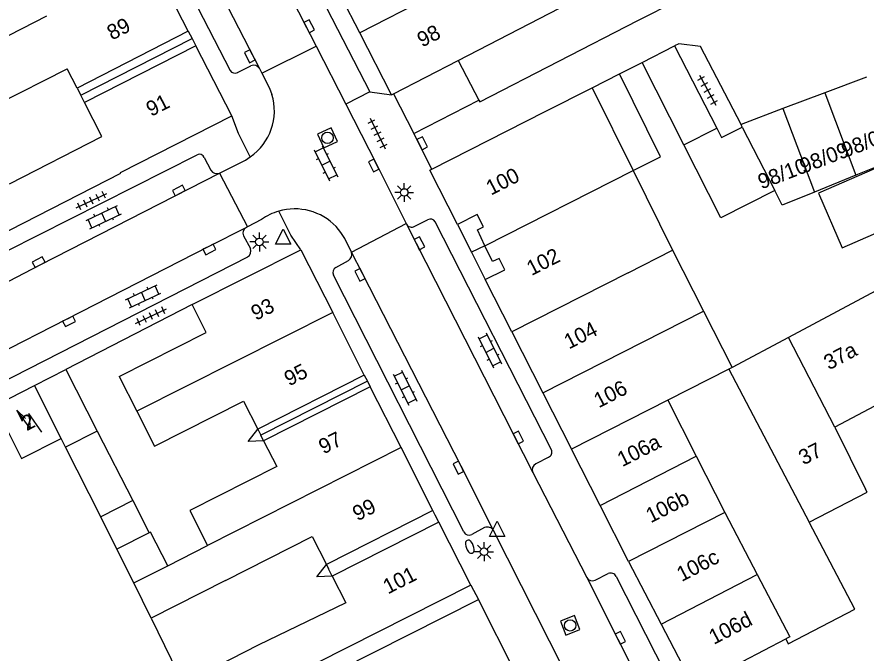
# Model space of a CAD drawing. Extents: x 132998 to 136004, y 396998 to 398512.
# Drawn here: x 133527.5 to 133583.7, y 398365.1 to 398407.2 of the extents above; entities that cross this region are included whole.
import ezdxf

# ---------------------------------------------------------------- set-up
doc = ezdxf.new("R2010")
doc.units = 0
for name, color, linetype in [('gg-afsc-erfafscheiding', 7, 'Continuous'), ('gg-afsc-muur', 7, 'Continuous'), ('gg-anno-huisnummerreeks BGT', 7, 'Continuous'), ('gg-bbg-bijgebouw', 7, 'Continuous'), ('gg-bbg-gedigitaliseerde bebouwing', 7, 'Continuous'), ('gg-bbg-gedigitaliseerde bebouwing onder overbouw', 7, 'Continuous'), ('gg-bbg-gedigitaliseerde bijgebouw', 7, 'Continuous'), ('gg-bbg-gedigitaliseerde overbouw', 7, 'Continuous'), ('gg-bbg-hoofdgebouw', 7, 'Continuous'), ('gg-bbg-luifel en loopbrug', 7, 'Continuous'), ('gg-bbg-onder overbouw', 7, 'Continuous'), ('gg-bbg-pand overbouw', 7, 'Continuous'), ('gg-bbg-tussenscheiding', 7, 'Continuous'), ('gg-bbg-tussenscheiding niveau 01', 7, 'Continuous'), ('gg-knt-verharding', 7, 'Continuous'), ('gg-knt-verharding nz', 7, 'Continuous'), ('gt-grn-weggrens', 7, 'Continuous'), ('gt-symb-brandkraan', 7, 'Continuous'), ('gt-symb-klinker verharding', 7, 'Continuous'), ('gt-symb-kolk', 7, 'Continuous'), ('gt-symb-lichtmast', 7, 'Continuous'), ('gt-symb-rioolschacht', 7, 'Continuous'), ('gt-symb-tegel verharding', 7, 'Continuous'), ('gt-symb-trafo symbool', 7, 'Continuous'), ('gt-symb-waterafsluiter', 7, 'Continuous')]:
    doc.layers.add(name, color=color, linetype=linetype)

# ---------------------------------------------------------------- blocks, each defined once
blk = doc.blocks.new('gt0-RS')
at = {"layer": 'gt-symb-rioolschacht'}
blk.add_lwpolyline([(-0.5, -0.5), (0.5, -0.5), (0.5, 0.5), (-0.5, 0.5)], close=True, dxfattribs=at)
blk.add_circle((0, 0), 0.375, dxfattribs=at)
blk = doc.blocks.new('gt0-KOLK')
at = {"layer": 'gt-symb-kolk'}
blk.add_lwpolyline([(0, 0), (0.375, 0), (0.375, 0.4), (-0.375, 0.4), (-0.375, 0), (0, 0)], dxfattribs=at)
blk = doc.blocks.new('gt0-BR')
at = {"layer": 'gt-symb-brandkraan'}
for centre, radius, start, end in [((-0.244, 0), 0.206, 107.5669, 252.4331), ((0.599, -2.664), 3, 106.892, 107.5669), ((0, -0.691), 0.938, 73.108, 106.892), ((-0.599, -2.664), 3, 72.4331, 73.108), ((0.244, 0), 0.206, 287.567, 72.4331), ((0.599, 2.664), 3, 252.4331, 253.108), ((0, 0.691), 0.938, 253.108, 286.8921), ((-0.599, 2.664), 3, 286.8921, 287.567)]:
    blk.add_arc(centre, radius, start, end, dxfattribs=at)
blk = doc.blocks.new('gt0-LMAST')
at = {"layer": 'gt-symb-lichtmast'}
for p, q in [((-0.005, 0.246), (-0.005, 0.621)), ((-0.182, 0.173), (-0.447, 0.438)), ((0.172, 0.173), (0.437, 0.438)), ((-0.255, -0.004), (-0.63, -0.004)), ((-0.182, -0.181), (-0.447, -0.446)), ((-0.005, -0.254), (-0.005, -0.629)), ((0.437, -0.446), (0.172, -0.181)), ((0.245, -0.004), (0.62, -0.004))]:
    blk.add_line(p, q, dxfattribs=at)
blk.add_circle((-0.005, -0.004), 0.25, dxfattribs=at)
blk = doc.blocks.new('gt0-WAFSL')
at = {"layer": 'gt-symb-waterafsluiter'}
for p, q in [((-0.5, -0.333), (0, 0.667)), ((0, 0.667), (0.5, -0.333)), ((0.5, -0.333), (-0.5, -0.333))]:
    blk.add_line(p, q, dxfattribs=at)
blk = doc.blocks.new('gt0-TEG1')
at = {"layer": 'gt-symb-tegel verharding'}
for p, q in [((-1.125, 0), (1.125, 0)), ((-0.9, -0.25), (-0.9, 0.25)), ((-0.45, -0.25), (-0.45, 0.25)), ((0, -0.25), (0, 0.25)), ((0.45, -0.25), (0.45, 0.25)), ((0.9, -0.25), (0.9, 0.25))]:
    blk.add_line(p, q, dxfattribs=at)
blk = doc.blocks.new('gt0-KL1')
at = {"layer": 'gt-symb-klinker verharding'}
for p, q in [((-1.15, 0.3), (1.15, 0.3)), ((-1, -0.3), (-1, 0.3)), ((-0.5, 0.3), (-0.5, 0.45)), ((0, -0.3), (0, 0.3)), ((0.5, 0.3), (0.5, 0.45)), ((1, -0.3), (1, 0.3)), ((-1.15, -0.3), (1.15, -0.3)), ((-0.5, -0.45), (-0.5, -0.3)), ((0.5, -0.45), (0.5, -0.3))]:
    blk.add_line(p, q, dxfattribs=at)
blk = doc.blocks.new('gt0-HSP')
at = {"layer": 'gt-symb-trafo symbool'}
for points in [[(0.771, 0.746), (-0.529, -0.004), (0.471, -0.004), (-0.829, -0.754)], [(-0.217, -0.24), (-0.829, -0.754), (-0.077, -0.48)]]:
    blk.add_lwpolyline(points, dxfattribs=at)

msp = doc.modelspace()

# ---------------------------------------------------------------- linework, layer by layer
at = {"layer": 'gg-afsc-erfafscheiding'}
for p, q in [((133556.693, 398404.311), (133558.066, 398401.698)), ((133536.405, 398367.443), (133538.516, 398363.133))]:
    msp.add_line(p, q, dxfattribs=at)
for points in [[(133558.066, 398401.698), (133558.126, 398401.584), (133568.577, 398406.946), (133569.725, 398407.519), (133570.39, 398407.888)], [(133543.835, 398379.175), (133542.825, 398379.131), (133543.446, 398379.942)], [(133548.375, 398370.224), (133547.365, 398370.168), (133547.986, 398370.991)]]:
    msp.add_lwpolyline(points, dxfattribs=at)
at = {"layer": 'gg-afsc-muur'}
for p, q in [((133567.367, 398403.425), (133568.86, 398404.182)), ((133539.11, 398388.17), (133530.754, 398383.883))]:
    msp.add_line(p, q, dxfattribs=at)
at = {"layer": 'gg-bbg-bijgebouw'}
for p, q in [((133568.86, 398404.182), (133571.01, 398405.272)), ((133571.01, 398405.272), (133573.801, 398399.829)), ((133583.698, 398403.216), (133580.936, 398402.174)), ((133580.936, 398402.174), (133578.173, 398401.131)), ((133578.173, 398401.131), (133575.411, 398400.089)), ((133575.484, 398399.907), (133575.411, 398400.089)), ((133528.683, 398382.824), (133530.754, 398383.883)), ((133566.082, 398374.901), (133564.194, 398378.611)), ((133567.97, 398371.19), (133566.082, 398374.901)), ((133567.97, 398371.19), (133570.127, 398367.052)), ((133570.127, 398367.052), (133572.283, 398362.914)), ((133572.283, 398362.914), (133578.361, 398366.072)), ((133578.361, 398366.072), (133578.527, 398365.753))]:
    msp.add_line(p, q, dxfattribs=at)
msp.add_lwpolyline([(133573.801, 398399.829), (133574.113, 398399.222), (133575.484, 398399.907)], dxfattribs=at)
at = {"layer": 'gg-bbg-gedigitaliseerde bebouwing'}
for p, q in [((133524.791, 398400.681), (133530.848, 398403.763)), ((133531.499, 398402.487), (133530.848, 398403.763)), ((133565.551, 398402.505), (133568.261, 398397.031)), ((133568.261, 398397.031), (133570.864, 398391.775)), ((133570.864, 398391.775), (133572.914, 398387.744)), ((133588.232, 398391.176), (133578.548, 398386.005)), ((133572.914, 398387.744), (133574.813, 398384.01)), ((133578.548, 398386.005), (133574.813, 398384.01)), ((133534.29, 398383.43), (133535.452, 398381.127)), ((133586.171, 398382.49), (133581.601, 398380.063)), ((133581.601, 398380.063), (133583.638, 398375.977)), ((133537.494, 398370.901), (133540.136, 398372.24)), ((133536.405, 398367.443), (133535.264, 398369.771)), ((133541.308, 398369.928), (133536.405, 398367.443)), ((133543.48, 398365.649), (133538.516, 398363.133))]:
    msp.add_line(p, q, dxfattribs=at)
for points in [[(133524.791, 398400.681), (133523.743, 398400.146), (133522.051, 398403.461), (133529.507, 398407.267)], [(133527.035, 398396.162), (133533.137, 398399.276), (133531.991, 398401.523)], [(133535.452, 398381.127), (133536.619, 398378.813), (133542.505, 398381.798), (133543.446, 398379.942)], [(133543.835, 398379.175), (133544.704, 398377.46), (133538.965, 398374.551), (133540.136, 398372.24)], [(133579.902, 398373.791), (133583.746, 398375.766), (133583.638, 398375.977)], [(133541.308, 398369.928), (133547.049, 398372.838), (133547.986, 398370.991)], [(133548.375, 398370.224), (133549.27, 398368.457), (133543.48, 398365.649)]]:
    msp.add_lwpolyline(points, dxfattribs=at)
at = {"layer": 'gg-bbg-gedigitaliseerde bebouwing onder overbouw'}
for p, q in [((133538.854, 398406.253), (133531.499, 398402.487)), ((133539.348, 398405.29), (133531.991, 398401.523)), ((133550.494, 398383.512), (133543.446, 398379.942)), ((133550.883, 398382.745), (133543.835, 398379.175)), ((133555.03, 398374.559), (133547.986, 398370.991)), ((133555.419, 398373.792), (133548.375, 398370.224))]:
    msp.add_line(p, q, dxfattribs=at)
at = {"layer": 'gg-bbg-gedigitaliseerde bijgebouw'}
for p, q in [((133571.624, 398398.73), (133568.86, 398404.182)), ((133585.727, 398397.841), (133582.992, 398396.725)), ((133582.992, 398396.725), (133580.258, 398395.609)), ((133530.754, 398383.883), (133532.836, 398379.811)), ((133532.836, 398379.811), (133535.185, 398375.218)), ((133530.735, 398378.754), (133530.448, 398379.323)), ((133533.078, 398374.14), (133530.735, 398378.754)), ((133535.185, 398375.218), (133533.078, 398374.14)), ((133582.921, 398368.043), (133579.902, 398373.791)), ((133536.276, 398373.086), (133534.138, 398372.003)), ((133535.264, 398369.771), (133534.138, 398372.003)), ((133578.527, 398365.753), (133582.921, 398368.043))]:
    msp.add_line(p, q, dxfattribs=at)
for points in [[(133577.633, 398395.722), (133574.066, 398393.914), (133571.624, 398398.73)], [(133580.258, 398395.609), (133578.13, 398394.741), (133577.633, 398395.722)], [(133537.494, 398370.901), (133536.364, 398373.131), (133536.276, 398373.086)]]:
    msp.add_lwpolyline(points, dxfattribs=at)
at = {"layer": 'gg-bbg-gedigitaliseerde overbouw'}
for p, q in [((133531.499, 398402.487), (133531.743, 398402.009)), ((133531.991, 398401.523), (133531.743, 398402.009)), ((133543.446, 398379.942), (133543.646, 398379.547)), ((133543.835, 398379.175), (133543.646, 398379.547)), ((133547.986, 398370.991), (133548.136, 398370.695)), ((133548.375, 398370.224), (133548.136, 398370.695))]:
    msp.add_line(p, q, dxfattribs=at)
at = {"layer": 'gg-bbg-hoofdgebouw'}
for p, q in [((133538.854, 398406.253), (133536.505, 398410.84)), ((133550.188, 398406.137), (133548.208, 398409.985)), ((133556.693, 398404.311), (133566.215, 398409.239)), ((133552.3, 398402.03), (133550.188, 398406.137)), ((133541.725, 398400.647), (133539.348, 398405.29)), ((133552.428, 398402.096), (133556.693, 398404.311)), ((133562.447, 398400.931), (133565.551, 398402.505)), ((133552.3, 398402.03), (133552.428, 398402.096)), ((133554.962, 398397.137), (133562.447, 398400.931)), ((133554.83, 398397.07), (133554.962, 398397.137)), ((133556.66, 398393.46), (133554.83, 398397.07)), ((133539.11, 398388.17), (133546.3, 398391.79)), ((133546.3, 398391.79), (133548.402, 398387.641)), ((133560.244, 398386.374), (133558.48, 398389.84)), ((133550.494, 398383.512), (133548.402, 398387.641)), ((133560.244, 398386.374), (133562.294, 398382.344)), ((133526.071, 398381.488), (133528.683, 398382.824)), ((133552.922, 398378.721), (133550.883, 398382.745)), ((133562.294, 398382.344), (133564.194, 398378.611)), ((133555.03, 398374.559), (133552.922, 398378.721)), ((133557.534, 398369.617), (133555.419, 398373.792)), ((133548.872, 398364.05), (133558.035, 398368.68)), ((133561.014, 398362.812), (133558.035, 398368.68))]:
    msp.add_line(p, q, dxfattribs=at)
for points in [[(133513.284, 398386.059), (133534.401, 398396.855), (133534.379, 398396.898), (133541.725, 398400.647)], [(133534.29, 398383.43), (133540.04, 398386.32), (133539.11, 398388.17)], [(133526.071, 398381.488), (133527.819, 398378.004), (133530.448, 398379.323)], [(133557.534, 398369.617), (133545.29, 398363.428), (133545.296, 398363.416)]]:
    msp.add_lwpolyline(points, dxfattribs=at)
at = {"layer": 'gg-bbg-luifel en loopbrug'}
for p, q in [((133565.551, 398402.505), (133567.367, 398403.425)), ((133535.185, 398375.218), (133536.276, 398373.086)), ((133534.138, 398372.003), (133533.078, 398374.14))]:
    msp.add_line(p, q, dxfattribs=at)
for points in [[(133568.261, 398397.031), (133570.077, 398397.952), (133567.367, 398403.425)], [(133587.422, 398398.531), (133580.523, 398395.55), (133582.086, 398391.933), (133585.38, 398393.356)]]:
    msp.add_lwpolyline(points, dxfattribs=at)
at = {"layer": 'gg-bbg-onder overbouw'}
for points in [[(133558.47, 398392.065), (133557.97, 398393.11), (133558.37, 398393.31), (133557.96, 398394.12), (133556.66, 398393.46)], [(133558.48, 398389.84), (133559.79, 398390.47), (133559.42, 398391.23), (133558.97, 398391.02), (133558.47, 398392.065)]]:
    msp.add_lwpolyline(points, dxfattribs=at)
at = {"layer": 'gg-bbg-pand overbouw'}
for p, q in [((133538.854, 398406.253), (133539.11, 398405.754)), ((133539.11, 398405.754), (133539.348, 398405.29)), ((133556.66, 398393.46), (133557.576, 398391.637)), ((133557.576, 398391.637), (133558.48, 398389.84)), ((133550.494, 398383.512), (133550.694, 398383.117)), ((133550.694, 398383.117), (133550.883, 398382.745)), ((133555.18, 398374.263), (133555.03, 398374.559)), ((133555.419, 398373.792), (133555.18, 398374.263))]:
    msp.add_line(p, q, dxfattribs=at)
at = {"layer": 'gg-bbg-tussenscheiding'}
for p, q in [((133557.612, 398409.957), (133550.188, 398406.137)), ((133580.936, 398402.174), (133582.992, 398396.725)), ((133578.173, 398401.131), (133580.258, 398395.609)), ((133571.624, 398398.73), (133573.801, 398399.829)), ((133575.484, 398399.907), (133577.633, 398395.722)), ((133558.47, 398392.065), (133568.261, 398397.031)), ((133567.93, 398390.283), (133570.864, 398391.775)), ((133567.93, 398390.283), (133560.244, 398386.374)), ((133548.402, 398387.641), (133535.452, 398381.127)), ((133562.294, 398382.344), (133572.914, 398387.744)), ((133581.601, 398380.063), (133578.548, 398386.005)), ((133574.595, 398383.899), (133570.563, 398381.849)), ((133574.813, 398384.01), (133574.595, 398383.899)), ((133574.595, 398383.899), (133579.902, 398373.791)), ((133530.448, 398379.323), (133528.683, 398382.824)), ((133570.563, 398381.849), (133564.194, 398378.611)), ((133570.563, 398381.849), (133572.448, 398378.143)), ((133532.836, 398379.811), (133530.735, 398378.754)), ((133552.922, 398378.721), (133540.136, 398372.24)), ((133566.082, 398374.901), (133572.448, 398378.143)), ((133572.448, 398378.143), (133574.333, 398374.436)), ((133574.333, 398374.436), (133567.97, 398371.19)), ((133574.333, 398374.436), (133576.477, 398370.322)), ((133535.264, 398369.771), (133537.494, 398370.901)), ((133570.127, 398367.052), (133576.477, 398370.322))]:
    msp.add_line(p, q, dxfattribs=at)
msp.add_lwpolyline([(133576.477, 398370.322), (133578.621, 398366.208), (133578.361, 398366.072)], dxfattribs=at)
at = {"layer": 'gg-bbg-tussenscheiding niveau 01'}
for p, q in [((133531.743, 398402.009), (133539.11, 398405.754)), ((133558.47, 398392.065), (133557.576, 398391.637)), ((133550.694, 398383.117), (133543.646, 398379.547))]:
    msp.add_line(p, q, dxfattribs=at)
at = {"layer": 'gg-knt-verharding'}
for p, q in [((133534.657, 398433.761), (133550.859, 398402.238)), ((133538.1, 398414.419), (133543.567, 398403.772)), ((133536.88, 398412.846), (133541.617, 398403.654)), ((133543.726, 398403.463), (133547.3, 398405.252)), ((133547.3, 398405.252), (133549.262, 398401.42)), ((133542.12, 398403.516), (133543.001, 398403.959)), ((133543.567, 398403.772), (133543.726, 398403.463)), ((133550.859, 398402.238), (133549.262, 398401.42)), ((133553.775, 398399.478), (133558.066, 398401.698)), ((133554.962, 398397.137), (133553.775, 398399.478)), ((133526.883, 398391.725), (133539.443, 398398.078)), ((133539.915, 398397.903), (133540.349, 398397.066)), ((133540.917, 398396.868), (133542.778, 398393.316)), ((133552.304, 398395.435), (133553.262, 398393.525)), ((133542.778, 398393.316), (133542.695, 398393.272)), ((133543.692, 398393.796), (133542.778, 398393.316)), ((133549.655, 398391.628), (133553.262, 398393.525)), ((133553.262, 398393.525), (133553.275, 398393.499)), ((133553.275, 398393.499), (133561.634, 398377.071)), ((133553.825, 398393.347), (133554.683, 398393.776)), ((133562.862, 398378.571), (133555.188, 398393.649)), ((133542.505, 398392.728), (133542.959, 398391.882)), ((133542.771, 398391.319), (133518.25, 398378.786)), ((133548.614, 398390.622), (133549.446, 398391.093)), ((133557.067, 398373.143), (133548.454, 398390.125)), ((133562.684, 398378.087), (133561.832, 398377.641)), ((133561.634, 398377.071), (133565.198, 398370.123)), ((133558.445, 398373.427), (133557.597, 398372.979)), ((133559.963, 398371.401), (133559.033, 398373.231)), ((133565.758, 398369.966), (133566.624, 398370.389)), ((133567.149, 398370.207), (133575.774, 398353.256)), ((133557.534, 398369.617), (133558.035, 398368.68))]:
    msp.add_line(p, q, dxfattribs=at)
for points in [[(133532.706, 398433.658), (133533.365, 398432.352), (133539.495, 398420.474), (133547.3, 398405.252)], [(133575.411, 398400.089), (133572.719, 398405.227), (133571.286, 398405.412), (133571.01, 398405.272)], [(133543.726, 398403.463), (133544.23, 398402.487), (133544.385, 398402.068)], [(133549.262, 398401.42), (133551.289, 398397.46), (133552.304, 398395.435)], [(133540.917, 398396.868), (133542.63, 398397.732), (133542.957, 398397.936)], [(133526.985, 398389.725), (133529.056, 398390.806), (133540.917, 398396.868)], [(133542.695, 398393.272), (133540.162, 398391.996), (133516.724, 398380.009)], [(133549.655, 398391.628), (133549.202, 398392.536), (133548.94, 398392.949), (133548.626, 398393.325)], [(133559.033, 398373.231), (133556.89, 398377.483), (133550.384, 398390.228), (133549.655, 398391.628)], [(133577.245, 398337.597), (133575.431, 398341.077), (133563.675, 398364.098), (133559.963, 398371.401)], [(133565.198, 398370.123), (133567.248, 398366.052), (133573.548, 398353.678), (133574.566, 398351.723)]]:
    msp.add_lwpolyline(points, dxfattribs=at)
for centre, radius, start, end in [((133543.183, 398403.561), 0.438, 28.7962, 114.6379), ((133541.945, 398403.863), 0.388, 212.4877, 296.8287), ((133540.826, 398400.985), 3.72, 304.9477, 16.9225), ((133539.59, 398397.75), 0.359, 25.1479, 114.1663), ((133540.742, 398397.279), 0.447, 208.4743, 293.0894), ((133545.888, 398390.722), 3.778, 43.5584, 106.2331), ((133545.882, 398390.733), 3.766, 106.1918, 125.5631), ((133554.87, 398393.453), 0.374, 31.7208, 120.0466), ((133542.89, 398392.899), 0.421, 117.6141, 203.8809), ((133553.624, 398393.691), 0.398, 208.8146, 300.2877), ((133542.568, 398391.7), 0.431, 298.0259, 25.0432), ((133549.233, 398391.485), 0.446, 298.5568, 18.7666), ((133548.788, 398390.292), 0.373, 117.7891, 206.5208), ((133562.544, 398378.413), 0.355, 293.199, 26.4171), ((133562.056, 398377.244), 0.456, 119.3924, 202.2964), ((133557.416, 398373.332), 0.396, 208.3987, 297.2136), ((133558.635, 398373.017), 0.452, 28.2646, 114.8655), ((133566.796, 398370.036), 0.392, 25.8131, 115.9474), ((133565.559, 398370.333), 0.418, 210.1913, 298.4862)]:
    msp.add_arc(centre, radius, start, end, dxfattribs=at)
at = {"layer": 'gg-knt-verharding nz'}
msp.add_line((133552.428, 398402.096), (133553.775, 398399.478), dxfattribs=at)
at = {"layer": 'gt-grn-weggrens'}
msp.add_line((133550.859, 398402.238), (133552.3, 398402.03), dxfattribs=at)
for points in [[(133542.957, 398397.936), (133542.183, 398399.483), (133541.725, 398400.647)], [(133546.3, 398391.79), (133545.64, 398392.759), (133544.832, 398394.349)]]:
    msp.add_lwpolyline(points, dxfattribs=at)

# ---------------------------------------------------------------- block references
at = {"layer": 'gt-symb-brandkraan', "rotation": -68.2840081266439}
msp.add_blockref('gt0-BR', (133557.47, 398372.165), dxfattribs=at)
at = {"layer": 'gt-symb-klinker verharding'}
for p, rotation in [((133547.956, 398397.516), -63.51182146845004), ((133533.262, 398393.952), 25.335276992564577), ((133535.881, 398388.714), 25.335276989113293), ((133558.794, 398385.15), -63.51182146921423), ((133553.193, 398382.677), -63.51182146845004)]:
    msp.add_blockref('gt0-KL1', p, dxfattribs=dict(at, rotation=rotation))
at = {"layer": 'gt-symb-kolk'}
for p, rotation in [((133546.668, 398406.481), -62.857499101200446), ((133543.096, 398404.682), 117.16054492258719), ((133554.145, 398398.747), -63.09573232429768), ((133551.289, 398397.46), 117.1064125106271), ((133538.317, 398395.536), 27.059465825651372), ((133540.162, 398391.996), -153.26532840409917), ((133553.96, 398392.136), -63.312252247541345), ((133529.056, 398390.806), 27.561210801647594), ((133550.384, 398390.228), 117.04142234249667), ((133530.882, 398387.242), -152.87554323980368), ((133560.497, 398379.293), -63.01990004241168), ((133556.89, 398377.483), 116.74550972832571), ((133567.248, 398366.052), -63.26532840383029)]:
    msp.add_blockref('gt0-KOLK', p, dxfattribs=dict(at, rotation=rotation))
at = {"layer": 'gt-symb-lichtmast'}
for p in [(133553.137, 398395.589), (133543.564, 398392.32), (133558.418, 398371.842)]:
    msp.add_blockref('gt0-LMAST', p, dxfattribs=at)
at = {"layer": 'gt-symb-rioolschacht'}
for p, rotation in [((133548.062, 398399.199), 114.45330504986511), ((133564.107, 398366.966), 111.46275755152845)]:
    msp.add_blockref('gt0-RS', p, dxfattribs=dict(at, rotation=rotation))
at = {"layer": 'gt-symb-tegel verharding'}
for p, rotation in [((133573.197, 398402.342), -61.819605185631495), ((133551.374, 398399.48), -63.51182146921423), ((133532.462, 398395.043), 25.335276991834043), ((133536.39, 398387.405), 25.335276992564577)]:
    msp.add_blockref('gt0-TEG1', p, dxfattribs=dict(at, rotation=rotation))
at = {"layer": 'gt-symb-trafo symbool', "rotation": -84.54608111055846}
msp.add_blockref('gt0-HSP', (133528.358, 398380.441), dxfattribs=at)
at = {"layer": 'gt-symb-waterafsluiter'}
for p in [(133545.132, 398392.503), (133559.281, 398373.179)]:
    msp.add_blockref('gt0-WAFSL', p, dxfattribs=at)

# ---------------------------------------------------------------- texts
at = {"layer": 'gg-anno-huisnummerreeks BGT'}
for s, rotation, p in [('89', 27.1, (133533.808, 398405.626)), ('98', 27.2, (133554.314, 398405.161)), ('91', 27.1, (133536.394, 398400.577)), ('98/08', 20.7, (133582.271, 398397.867)), ('98/09', 20.7, (133579.509, 398396.824)), ('98/10', 20.7, (133576.75, 398395.783)), ('100', 26.9, (133558.869, 398395.372)), ('102', 27, (133561.551, 398390.056)), ('93', 26.9, (133543.324, 398387.094)), ('104', 26.9, (133564.022, 398385.201)), ('37a', 28, (133581.215, 398383.82)), ('95', 26.9, (133545.521, 398382.757)), ('106', 27, (133565.997, 398381.318)), ('2', 27.1, (133528.166, 398379.796)), ('97', 26.9, (133547.799, 398378.261)), ('106a', 27, (133567.545, 398377.419)), ('37', 27.2, (133579.534, 398377.536)), ('99', 26.9, (133550.04, 398373.838)), ('106b', 27, (133569.433, 398373.708)), ('106c', 27.5, (133571.482, 398369.828)), ('101', 26.9, (133552.053, 398369.007)), ('106d', 27.5, (133573.605, 398365.671))]:
    msp.add_text(s, height=1, rotation=rotation, dxfattribs=at).set_placement(p)

doc.saveas('drawing.dxf')
